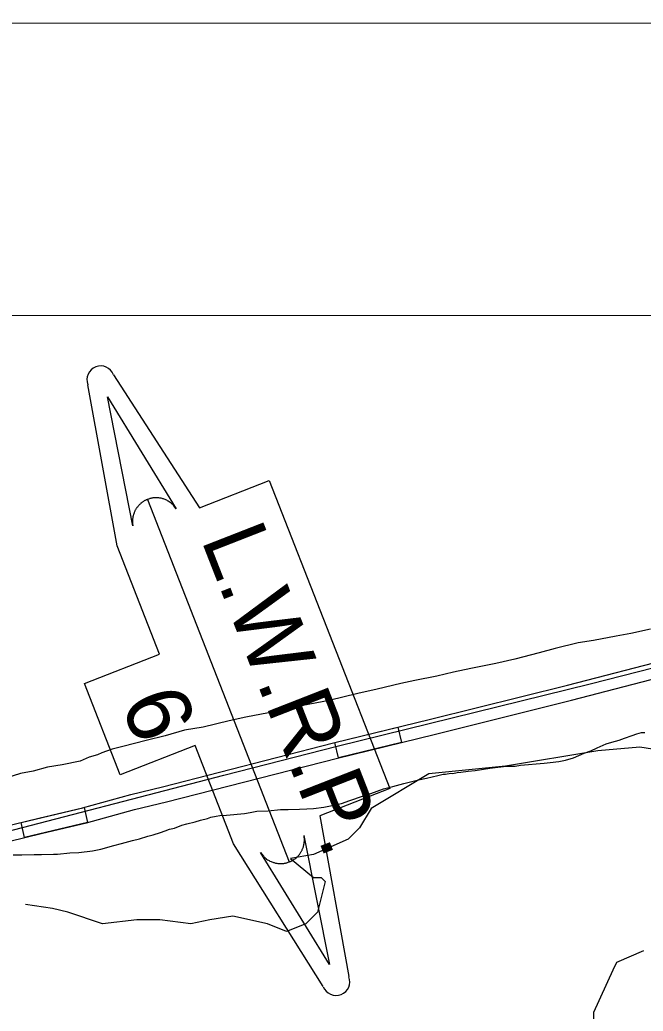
# Model space of a CAD drawing. Extents: x 3250478 to 3288318, y 788638 to 816472.
# Drawn here: x 3276196 to 3277399, y 810860 to 812773 of the extents above; entities that cross this region are included whole.
import ezdxf

# ---------------------------------------------------------------- set-up
doc = ezdxf.new("R2010")
doc.units = 0
for name, color, linetype in [('V-ANNO-SYMB', 7, 'Continuous'), ('V-GRID-FRAM', 7, 'Continuous'), ('V-ROAD-CNTR', 7, 'Continuous'), ('V-SITE-VEGE', 7, 'Continuous'), ('V-TOPO-SHOR', 7, 'Continuous'), ('V-TOPO-WATR-IDEN', 7, 'Continuous')]:
    doc.layers.add(name, color=color, linetype=linetype)

msp = doc.modelspace()

# ---------------------------------------------------------------- linework, layer by layer
at = {"layer": 'V-ANNO-SYMB'}
msp.add_lwpolyline([(3253811.8, 789856.3), (3286895, 789846.6), (3286901.6, 812763.2), (3253818.4, 812772.8), (3253811.8, 789856.3)], dxfattribs=at)
at = {"layer": 'V-GRID-FRAM'}
msp.add_lwpolyline([(3254649.6, 812209.1), (3286070.1, 812200), (3286072.7, 794013.5), (3254636.4, 794022.7), (3254649.6, 812209.1)], dxfattribs=at)
at = {"layer": 'V-ROAD-CNTR'}
for points in [[(3275713.1, 811107.5), (3275770.5, 811119.6), (3275826.2, 811133), (3275906.5, 811152.4), (3275976.3, 811167.1), (3276051.9, 811187.1), (3276134.8, 811208.5), (3276233.2, 811232.6), (3276317.3, 811252.6), (3276410.5, 811278.1), (3276472, 811293), (3276801.9, 811377.5), (3276988.8, 811423.2), (3277253.4, 811489), (3277456.8, 811541.7), (3277704.8, 811605.1), (3277963.8, 811665.3), (3278240.3, 811736.8), (3278289, 811754.4), (3278347.7, 811779), (3278370, 811790.1)], [(3275719.3, 811078.1), (3275777.1, 811090.3), (3275833.3, 811103.8), (3275913.2, 811123.1), (3275983.2, 811137.9), (3276059.5, 811158.1), (3276142.2, 811179.4), (3276240.2, 811203.4), (3276324.8, 811223.6), (3276418, 811249), (3276479.3, 811263.9), (3276809.2, 811348.4), (3276996, 811394.1), (3277260.8, 811459.9), (3277464.3, 811512.6), (3277711.9, 811575.9), (3277971, 811636.1), (3278249.2, 811708.1), (3278299.9, 811726.5), (3278360.2, 811751.7), (3278397.3, 811770.1), (3278407.2, 811775.4)], [(3274560.9, 811557.2), (3274664.4, 811519.2), (3274791.6, 811469.9), (3275154.4, 811315.2), (3275490.2, 811169.5), (3275638, 811110.3), (3275719.2, 811101.4), (3275827.7, 811123.8), (3276119.4, 811193.1), (3276590, 811315.2), (3276809, 811371.1), (3277297.1, 811491.4), (3277632.2, 811576.9), (3277985.9, 811659.5), (3278262.2, 811736.7)]]:
    msp.add_lwpolyline(points, dxfattribs=at)
for points in [[(3276804.4, 811378.1), (3276925.8, 811407.8), (3276932.9, 811378.7), (3276811.5, 811349)], [(3276198.7, 811224.3), (3276320.3, 811253.3), (3276327.3, 811224.2), (3276205.7, 811195.2)]]:
    msp.add_lwpolyline(points, close=True, dxfattribs=at)
at = {"layer": 'V-SITE-VEGE'}
for p, q in [((3274431.8, 812203.3), (3278010, 812202.3)), ((3277413.6, 811597), (3277375.3, 811588.6)), ((3277346.9, 811583.8), (3277303.6, 811575.4)), ((3277375.3, 811588.6), (3277346.9, 811583.8)), ((3277229.5, 811559.7), (3277198.6, 811551.3)), ((3277274, 811570.6), (3277229.5, 811559.7)), ((3277303.6, 811575.4), (3277274, 811570.6)), ((3277151.6, 811539.2), (3277114.6, 811530.7)), ((3277198.6, 811551.3), (3277151.6, 811539.2)), ((3277066.4, 811521.1), (3277033, 811513.9)), ((3277114.6, 811530.7), (3277066.4, 811521.1)), ((3277000.9, 811506.7), (3276958.9, 811498.3)), ((3277033, 811513.9), (3277000.9, 811506.7)), ((3276931.7, 811492.2), (3276886, 811481.4)), ((3276958.9, 811498.3), (3276931.7, 811492.2)), ((3276848.9, 811472.9), (3276793.3, 811459.7)), ((3276886, 811481.4), (3276848.9, 811472.9)), ((3276756.3, 811452.5), (3276705.6, 811442.9)), ((3276793.3, 811459.7), (3276756.3, 811452.5)), ((3276632.7, 811427.2), (3276600.6, 811420)), ((3276676, 811435.6), (3276632.7, 811427.2)), ((3276705.6, 811442.9), (3276676, 811435.6)), ((3276549.9, 811407.9), (3276514.1, 811401.9)), ((3276600.6, 811420), (3276549.9, 811407.9)), ((3276477, 811391), (3276440, 811382.6)), ((3276514.1, 811401.9), (3276477, 811391)), ((3276395.5, 811370.5), (3276374.5, 811365.7)), ((3276440, 811382.6), (3276395.5, 811370.5)), ((3276330, 811349.9), (3276312.6, 811342.6)), ((3276346, 811354.7), (3276330, 811349.9)), ((3276354.7, 811358.4), (3276346, 811354.7)), ((3276374.5, 811365.7), (3276354.7, 811358.4)), ((3276249.6, 811330.6), (3276222.4, 811323.3)), ((3276278, 811335.3), (3276249.6, 811330.6)), ((3276312.6, 811342.6), (3276278, 811335.3)), ((3276197.7, 811318.5), (3276159.4, 811306.4)), ((3276222.4, 811323.3), (3276197.7, 811318.5))]:
    msp.add_line(p, q, dxfattribs=at)
for points in [[(3276293.2, 811165.4), (3276310.6, 811166.3), (3276336.7, 811169.3), (3276352.9, 811172.5), (3276378, 811179.6), (3276392.5, 811183.3), (3276414, 811189.3), (3276427.4, 811192.6), (3276443.1, 811197.5), (3276453.6, 811200.2), (3276467.6, 811204.6), (3276476.9, 811207.9), (3276485.1, 811211.2), (3276495, 811213.4), (3276509, 811218.9), (3276518.8, 811221.6), (3276534.5, 811225.4), (3276545, 811228.7), (3276558.4, 811231.9), (3276564.8, 811234.1), (3276575.3, 811236.2), (3276582.2, 811237.3), (3276595, 811238.2), (3276629.8, 811241.6), (3276640.8, 811243.2), (3276653.6, 811245.8), (3276675.6, 811246.6), (3276699.4, 811249.1), (3276713.9, 811249.4), (3276735.9, 811249.6), (3276750.4, 811250.5), (3276763.1, 811250.8), (3276782.9, 811253.9), (3276802.6, 811257.6), (3276817.2, 811260.8), (3276832.9, 811266.3), (3276857.9, 811274.6), (3276873.7, 811280.1), (3276898.1, 811288.9), (3276916.2, 811293.8), (3276937.1, 811299.2), (3276965.6, 811306.2), (3276981.3, 811309.4), (3277002.8, 811314.8), (3277013.3, 811317), (3277017.9, 811317.5), (3277027.8, 811319), (3277031.8, 811318.9), (3277040.6, 811320.5), (3277047.5, 811321), (3277061.4, 811323), (3277074.8, 811324.5), (3277103.2, 811328.7), (3277134.6, 811332.7), (3277151.9, 811333), (3277162.4, 811334.5), (3277208.2, 811338.4), (3277219.8, 811339.9), (3277236.6, 811341.9), (3277249.4, 811344.6), (3277264.6, 811348.9), (3277285.6, 811357.8), (3277298.4, 811362.2), (3277310.6, 811368.4), (3277328.1, 811375.6), (3277338.6, 811378.9), (3277353.2, 811383.2), (3277363.1, 811386.5), (3277378.2, 811392), (3277387, 811395.4), (3277396.3, 811397.5), (3277402.1, 811398)], [(3276183.7, 811161.6), (3276200.5, 811161.9), (3276224.2, 811162.6), (3276238.1, 811162.4), (3276261.3, 811163.1), (3276269.4, 811163), (3276293.2, 811165.4)]]:
    msp.add_lwpolyline(points, dxfattribs=at)
at = {"layer": 'V-TOPO-SHOR'}
for points in [[(3277437.5, 811362.2), (3277393, 811369.6), (3277311.5, 811362.2), (3277133.7, 811332.6), (3276985.5, 811317.7), (3276874.3, 811251.1), (3276852.1, 811214), (3276829.9, 811191.8), (3276763.2, 811162.1), (3276718.7, 811154.7), (3276718.7, 811154.7), (3276763.2, 811117.7), (3276778, 811117.7), (3276785.4, 811110.3), (3276770.6, 811051), (3276748.4, 811028.8), (3276711.3, 811014), (3276674.3, 811028.8), (3276607.6, 811043.6), (3276563.1, 811036.2), (3276526.1, 811028.8), (3276466.8, 811036.2), (3276422.4, 811036.2), (3276355.7, 811028.8), (3276289, 811051), (3276259.4, 811058.4), (3276207.5, 811065.8)], [(3277437.5, 809969.2), (3277393, 810013.7), (3277370.8, 810050.7), (3277363.4, 810095.2), (3277355.9, 810124.8), (3277348.5, 810161.9), (3277341.1, 810206.3), (3277341.1, 810236), (3277326.3, 810310.1), (3277304.1, 810369.3), (3277296.7, 810399), (3277311.5, 810450.8), (3277341.1, 810524.9), (3277333.7, 810591.6), (3277326.3, 810673.1), (3277304.1, 810732.4), (3277304.1, 810813.9), (3277304.1, 810858.4), (3277341.1, 810939.9), (3277348.5, 810954.7), (3277400.4, 810976.9)]]:
    msp.add_lwpolyline(points, dxfattribs=at)
at = {"layer": 'V-TOPO-WATR-IDEN'}
msp.add_line((3276442.8, 811847.5), (3276716.4, 811147.9), dxfattribs=at)
for points in [[(3276377.2, 812088.1), (3276542.8, 811831.4), (3276677.6, 811884.1), (3276910.1, 811289.4), (3276775.3, 811236.7), (3276831.4, 810926.6)], [(3276782, 810907.3), (3276609, 811183.1), (3276534.9, 811372.5), (3276390.3, 811316), (3276321.4, 811492.1), (3276466.1, 811548.6), (3276384.2, 811758), (3276327.9, 812068.8)]]:
    msp.add_lwpolyline(points, dxfattribs=at)
for points in [[(3276414.6, 811796.2), (3276365.5, 812045.3), (3276498.4, 811829), (3276495.8, 811832.7), (3276493, 811836.1), (3276491.7, 811837.4), (3276490.6, 811838.5), (3276489.2, 811839.7), (3276487.8, 811840.9), (3276486.5, 811841.8), (3276484.7, 811843.1), (3276482.8, 811844.3), (3276481.6, 811845), (3276480.1, 811845.7), (3276478.1, 811846.7), (3276476.6, 811847.4), (3276474.8, 811848), (3276473.7, 811848.4), (3276472.4, 811848.8), (3276470.8, 811849.2), (3276469.3, 811849.6), (3276467.9, 811849.9), (3276466.7, 811850.1), (3276464.8, 811850.3), (3276463.1, 811850.5), (3276461.7, 811850.6), (3276460, 811850.7), (3276458.6, 811850.6), (3276457.3, 811850.6), (3276456.4, 811850.5), (3276454.9, 811850.4), (3276453.3, 811850.2), (3276451.9, 811850), (3276450.4, 811849.7), (3276449, 811849.4), (3276447.6, 811849.1), (3276446.4, 811848.7), (3276444.7, 811848.2), (3276442.8, 811847.5), (3276442.3, 811847.3), (3276441.4, 811846.9), (3276440.4, 811846.5), (3276439.4, 811846), (3276438.5, 811845.6), (3276437.6, 811845.1), (3276436.6, 811844.5), (3276435.9, 811844.1), (3276434.8, 811843.4), (3276433.9, 811842.8), (3276433.2, 811842.4), (3276431.6, 811841.2), (3276430.8, 811840.5), (3276430.2, 811840), (3276429.3, 811839.2), (3276428.5, 811838.5), (3276427.6, 811837.7), (3276426.7, 811836.8), (3276425.8, 811835.8), (3276425.1, 811835.1), (3276424.6, 811834.5), (3276423.9, 811833.6), (3276423.2, 811832.8), (3276422.5, 811831.8), (3276421.8, 811830.8), (3276421.1, 811829.8), (3276420.3, 811828.5), (3276419.8, 811827.6), (3276419.2, 811826.5), (3276418.6, 811825.4), (3276418.2, 811824.5), (3276417.7, 811823.6), (3276417.1, 811822.1), (3276417.1, 811822.1), (3276416.8, 811821.2), (3276416.5, 811820.6), (3276416.2, 811819.6), (3276415.8, 811818.4), (3276415.5, 811817.4), (3276415.2, 811816.5), (3276415, 811815.4), (3276414.7, 811814.2), (3276414.6, 811813.4), (3276414.4, 811812.4), (3276414.2, 811811), (3276414.1, 811810.1), (3276414, 811809.4), (3276413.9, 811808.8), (3276413.9, 811808.1), (3276413.8, 811807.1), (3276413.8, 811806.1), (3276413.8, 811805.1), (3276413.8, 811804.2), (3276413.8, 811802.9), (3276413.8, 811802.2), (3276413.9, 811801), (3276414.1, 811799.6), (3276414.2, 811798.6), (3276414.3, 811797.8), (3276414.4, 811797.1), (3276414.5, 811796.6)], [(3276744.7, 811199.2), (3276793.7, 810950.1), (3276660.8, 811166.4), (3276663.4, 811162.7), (3276666.3, 811159.3), (3276667.5, 811158), (3276668.6, 811157), (3276670.1, 811155.7), (3276671.5, 811154.5), (3276672.7, 811153.6), (3276674.5, 811152.3), (3276676.5, 811151.1), (3276677.6, 811150.5), (3276679.1, 811149.7), (3276681.1, 811148.7), (3276682.7, 811148.1), (3276684.4, 811147.4), (3276685.6, 811147), (3276686.9, 811146.6), (3276688.4, 811146.2), (3276689.9, 811145.8), (3276691.4, 811145.5), (3276692.6, 811145.3), (3276694.4, 811145.1), (3276696.1, 811144.9), (3276697.5, 811144.8), (3276699.2, 811144.8), (3276700.6, 811144.8), (3276701.9, 811144.8), (3276702.9, 811144.9), (3276704.4, 811145), (3276705.9, 811145.2), (3276707.4, 811145.4), (3276708.8, 811145.7), (3276710.2, 811146), (3276711.7, 811146.3), (3276712.8, 811146.7), (3276714.5, 811147.2), (3276716.4, 811147.9), (3276717, 811148.1), (3276717.8, 811148.5), (3276718.8, 811148.9), (3276719.8, 811149.4), (3276720.7, 811149.9), (3276721.6, 811150.3), (3276722.7, 811150.9), (3276723.4, 811151.3), (3276724.4, 811152), (3276725.4, 811152.6), (3276726, 811153), (3276727.6, 811154.2), (3276728.5, 811154.9), (3276729.1, 811155.4), (3276730, 811156.2), (3276730.8, 811156.9), (3276731.6, 811157.7), (3276732.6, 811158.6), (3276733.4, 811159.6), (3276734.1, 811160.3), (3276734.6, 811160.9), (3276735.4, 811161.8), (3276736, 811162.6), (3276736.7, 811163.6), (3276737.4, 811164.6), (3276738.1, 811165.6), (3276738.9, 811166.9), (3276739.5, 811167.9), (3276740.1, 811168.9), (3276740.6, 811170), (3276741.1, 811170.9), (3276741.5, 811171.8), (3276742.1, 811173.3), (3276742.1, 811173.3), (3276742.5, 811174.2), (3276742.7, 811174.8), (3276743.1, 811175.8), (3276743.5, 811177), (3276743.8, 811178), (3276744, 811178.9), (3276744.3, 811180.1), (3276744.5, 811181.2), (3276744.7, 811182), (3276744.9, 811183), (3276745.1, 811184.5), (3276745.2, 811185.3), (3276745.3, 811186), (3276745.3, 811186.6), (3276745.4, 811187.4), (3276745.4, 811188.3), (3276745.5, 811189.3), (3276745.5, 811190.3), (3276745.5, 811191.3), (3276745.4, 811192.5), (3276745.4, 811193.2), (3276745.3, 811194.4), (3276745.2, 811195.8), (3276745, 811196.8), (3276744.9, 811197.6), (3276744.8, 811198.3), (3276744.7, 811198.8)]]:
    msp.add_lwpolyline(points, close=True, dxfattribs=at)
for centre, start, end in [((3276352.5, 812078.5), 21.3555, 201.3555), ((3276806.7, 810916.9), 201.3555, 21.3555)]:
    msp.add_arc(centre, 26.5, start, end, dxfattribs=at)

# ---------------------------------------------------------------- texts
for s, rotation, p in [('L.W.R.P.', 291.3555, (3276545.5, 811770.4)), ('6', 291.3556, (3276390, 811455.4))]:
    msp.add_text(s, height=124.5, rotation=rotation, dxfattribs=at).set_placement(p)

doc.saveas('drawing.dxf')
